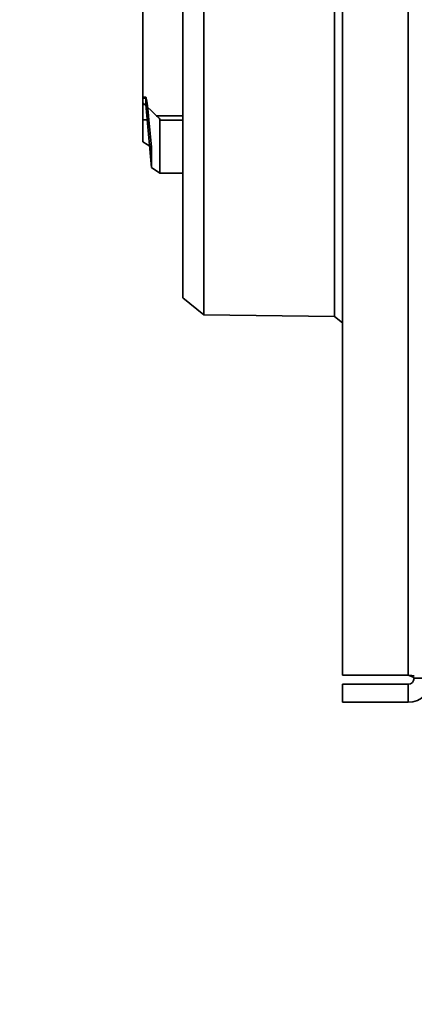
# Model space of a CAD drawing. Header units: millimetres. Extents: x -1465 to 393277, y -3788 to 454312.
# Tile 505 of 656: x 375387 to 375453, y 10860 to 11025. Entities that reach past the tile are written whole.
import ezdxf

# ---------------------------------------------------------------- set-up
doc = ezdxf.new("R2010")
doc.units = ezdxf.units.MM
doc.header["$XCLIPFRAME"] = 2
doc.layers.add('AHU03-3-68634OBJ', color=8, linetype='Continuous')
doc.layers.add('EC-MTR_250-0_7OBJ', color=8, linetype='Continuous')
picture_1 = doc.add_image_def('image3.bmp', size_in_pixel=(1540, 807))

msp = doc.modelspace()

# ---------------------------------------------------------------- linework, layer by layer
at = {"layer": 'AHU03-3-68634OBJ', "color": 8, "linetype": 'Continuous', "lineweight": 35, "ltscale": 100}
for p, q in [((375440.69, 10915.19), (375440.69, 11182.19)), ((375451.69, 10915.19), (375451.69, 11182.19)), ((375451.69, 10915.19), (375440.69, 10915.19)), ((375452.32, 10915.14), (375451.69, 10915.19)), ((375440.69, 10910.69), (375440.69, 10913.69)), ((375451.69, 10913.69), (375440.69, 10913.69)), ((375451.69, 10910.69), (375451.69, 10913.69)), ((375452.73, 10915.11), (375452.32, 10915.14)), ((375455.69, 10914.69), (375452.69, 10914.69)), ((375451.69, 10910.69), (375440.69, 10910.69))]:
    msp.add_line(p, q, dxfattribs=at)
at = {"layer": 'AHU03-3-68634OBJ', "color": 8, "linetype": 'Continuous', "lineweight": 35, "ltscale": 100, "flags": 128}
msp.add_lwpolyline([(375452.69, 10914.69), (375452.62, 10914.81), (375452.4, 10914.94), (375451.69, 10915.19)], dxfattribs=at)
at = {"layer": 'AHU03-3-68634OBJ', "color": 8, "linetype": 'Continuous', "lineweight": 35, "ltscale": 100}
for radius in [4, 1]:
    msp.add_arc((375451.69, 10914.69), radius, 270, 0, dxfattribs=at)
at = {"layer": 'EC-MTR_250-0_7OBJ', "color": 8, "linetype": 'Continuous', "lineweight": 35, "ltscale": 100}
for p, q in [((375439.39, 10975.19), (375439.39, 11122.19)), ((375413.99, 11119.04), (375413.99, 10978.34)), ((375417.49, 11110.7), (375417.49, 10993.21)), ((375407.29, 11004.42), (375407.29, 11092.96)), ((375407.81, 11011.93), (375407.29, 11011.93)), ((375407.29, 11011.76), (375407.79, 11011.76)), ((375407.79, 11010.69), (375407.29, 11010.69)), ((375407.79, 11010.69), (375407.79, 11011.76)), ((375407.79, 11010.69), (375408.74, 11000.14)), ((375407.29, 11008.13), (375408.29, 11008.13)), ((375408.74, 11003.52), (375408.29, 11008.13)), ((375409.6, 11008.8), (375413.99, 11008.8)), ((375410.16, 11008.05), (375413.99, 11008.05)), ((375410.16, 10999.19), (375410.16, 11008.05)), ((375407.29, 11004.42), (375408.74, 11003.52)), ((375408.74, 11000.14), (375408.74, 11003.52)), ((375408.74, 11000.14), (375410.16, 10999.19)), ((375413.99, 10999.19), (375410.16, 10999.19)), ((375417.49, 10975.49), (375417.49, 10993.21)), ((375413.99, 10978.34), (375417.49, 10975.49)), ((375417.49, 10975.49), (375439.39, 10975.19)), ((375439.39, 10975.19), (375440.69, 10974.17))]:
    msp.add_line(p, q, dxfattribs=at)
at = {"layer": 'EC-MTR_250-0_7OBJ', "color": 8, "linetype": 'Continuous', "lineweight": 35, "ltscale": 100, "flags": 128}
for points in [[(375409.6, 11008.8), (375408.77, 11009.55), (375408, 11010.28), (375407.29, 11011)], [(375407.79, 11011.76), (375407.79, 11011.86), (375407.8, 11011.92), (375407.81, 11011.93)], [(375407.81, 11011.93), (375407.86, 11011.76), (375407.94, 11011.26), (375408.05, 11010.45), (375408.17, 11009.39), (375408.29, 11008.13)], [(375410.16, 11008.05), (375410.12, 11008.2), (375410, 11008.39), (375409.82, 11008.6), (375409.6, 11008.8)]]:
    msp.add_lwpolyline(points, dxfattribs=at)

# ---------------------------------------------------------------- pictures from other files: only their frames are drawn
at = {"color": 8, "lineweight": 13}
image = msp.add_image(picture_1, insert=(374792.85, 10539.73), size_in_units=(1860, 974.46), dxfattribs=at)
image.set_boundary_path([(-0.5, -0.5), (1539.5, 806.5)])

doc.saveas('drawing.dxf')
